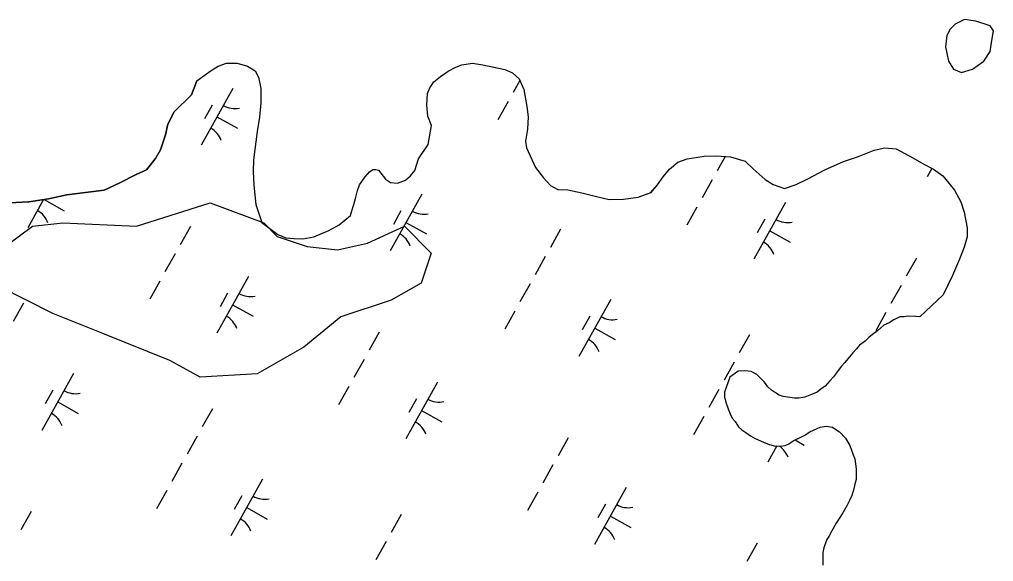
# Model space of a CAD drawing. Extents: x 3923531 to 3943530, y 207391 to 229799.
# Drawn here: x 3936304 to 3937052, y 215585 to 216001 of the extents above; entities that cross this region are included whole.
import ezdxf

# ---------------------------------------------------------------- set-up
doc = ezdxf.new("R2010")
doc.units = 0
for name, color, linetype in [('V-SITE-VEGE', 7, 'Continuous'), ('V-TOPO-SHOR', 7, 'Continuous'), ('V-WETL-SWMP', 7, 'Continuous')]:
    doc.layers.add(name, color=color, linetype=linetype)

msp = doc.modelspace()

# ---------------------------------------------------------------- linework, layer by layer
at = {"layer": 'V-SITE-VEGE'}
msp.add_lwpolyline([(3936450.22, 215860.42), (3936491.41, 215844.96), (3936501.71, 215834.65), (3936524.89, 215826.92), (3936548.06, 215824.35), (3936571.23, 215829.5), (3936599.56, 215842.38), (3936620.16, 215821.77), (3936612.43, 215798.58), (3936589.26, 215785.7), (3936550.63, 215772.82), (3936522.31, 215749.64), (3936486.26, 215729.02), (3936442.49, 215726.45), (3936419.32, 215739.33), (3936367.82, 215759.94), (3936329.2, 215775.4), (3936288, 215796.01), (3936285.42, 215821.77), (3936313.75, 215842.38), (3936336.92, 215844.96), (3936393.57, 215842.38)], close=True, dxfattribs=at)
at = {"layer": 'V-TOPO-SHOR'}
msp.add_lwpolyline([(3937038.81, 216000.06), (3937030.18, 216001.29), (3937022.78, 215997.59), (3937019.08, 215993.89), (3937016.61, 215988.96), (3937015.38, 215980.33), (3937016.61, 215975.4), (3937017.85, 215969.23), (3937021.54, 215963.06), (3937027.71, 215960.6), (3937036.34, 215963.06), (3937044.98, 215969.23), (3937049.91, 215976.63), (3937051.14, 215985.26), (3937052.37, 215992.66), (3937049.91, 215996.36)], close=True, dxfattribs=at)
for points in [[(3936439.94, 215954.22), (3936445.52, 215958.31), (3936450.9, 215962.02), (3936456.48, 215965.52), (3936462.83, 215967.63), (3936470.95, 215967.74), (3936479.04, 215965.48), (3936484.74, 215961.86), (3936487.46, 215957.09), (3936489.15, 215948.17), (3936489.23, 215937.28), (3936488.13, 215926.21), (3936486.43, 215915.35), (3936483.63, 215893.42), (3936483.34, 215884.52), (3936483.83, 215874.02), (3936485.45, 215859.17), (3936489.86, 215845.27), (3936502.23, 215836.04), (3936508.34, 215833.41), (3936514.46, 215832.95), (3936521.59, 215832.88), (3936529.91, 215834.17), (3936541.47, 215839.17)], [(3936541.47, 215839.17), (3936549.43, 215843.44), (3936558.01, 215850.67), (3936559.24, 215854.22), (3936560.67, 215859.15), (3936562.32, 215864.87), (3936563.56, 215870.01), (3936564.98, 215874.34), (3936569.4, 215880.43), (3936572.81, 215884.16), (3936575.2, 215886.11), (3936577.57, 215886.08), (3936579.54, 215885.47), (3936585.01, 215878.49), (3936588.75, 215876.07), (3936594.28, 215875.62), (3936600.44, 215877.74), (3936604.23, 215881.06), (3936607.64, 215885.38), (3936610.5, 215894.25), (3936617.74, 215905.26), (3936620.26, 215919.87), (3936617.57, 215927.02), (3936616.87, 215935.54), (3936617.35, 215944.44), (3936618.98, 215948.77), (3936622.19, 215953.49), (3936627.18, 215957.59), (3936633.16, 215961.68), (3936639.13, 215964.59), (3936643.7, 215966.52), (3936651.83, 215967.82), (3936659.72, 215966.35), (3936676.7, 215962.82), (3936682.61, 215960.38), (3936687.71, 215955.78), (3936691.38, 215947.43), (3936693.62, 215934.55), (3936694.73, 215926.42), (3936694.04, 215917.13), (3936692.75, 215907.84), (3936693.29, 215902.69), (3936700.26, 215887.58), (3936706.51, 215879.61), (3936711.79, 215873.81), (3936717.5, 215870.79), (3936725.21, 215870.31), (3936735.87, 215868.22), (3936746.13, 215865.54), (3936756.99, 215863.05), (3936767.87, 215863.34), (3936779.17, 215864.8), (3936789.09, 215868.26), (3936794.1, 215874.15), (3936798.32, 215880.43), (3936803.33, 215886.32), (3936809.72, 215891.79), (3936816.87, 215894.29), (3936829.95, 215896.33), (3936839.45, 215896.63), (3936850.32, 215895.73), (3936861.56, 215892.44), (3936867.64, 215886.64), (3936876.85, 215878.44), (3936882.94, 215874.61), (3936891.82, 215871.55), (3936900.75, 215874.43), (3936909.7, 215878.89), (3936922.63, 215885.88), (3936936.94, 215892.06), (3936947.86, 215895.7), (3936960.58, 215900.92), (3936968.71, 215902.61), (3936977.6, 215901.93)], [(3936439.94, 215954.22), (3936435.84, 215943.49), (3936422.55, 215930.27), (3936417.67, 215920.95), (3936415.79, 215912.6), (3936412.08, 215901.08), (3936408.22, 215894.54), (3936401.36, 215885.84), (3936393.35, 215882.13), (3936380.72, 215875.88), (3936368.7, 215870.23), (3936340.15, 215866.54), (3936325.97, 215863.49), (3936310.79, 215861.26), (3936295.83, 215860.42)], [(3936977.6, 215901.93), (3936990.37, 215895.08), (3936998.81, 215890.25), (3937006.28, 215886.22), (3937013.34, 215881.21), (3937018.02, 215875.63), (3937022.31, 215870.26), (3937027.35, 215861.12), (3937029.83, 215853.19), (3937032.08, 215841.12), (3937032.01, 215834.41), (3937029.75, 215826.33), (3937026.1, 215817.09), (3937020.84, 215804.5), (3937013.58, 215789.76), (3936995.85, 215772.73)], [(3936995.85, 215772.73), (3936992.69, 215773.16), (3936986.76, 215773.23), (3936983.59, 215772.86), (3936980.42, 215772.9), (3936975.65, 215770.57), (3936972.06, 215768.23), (3936968.09, 215766.3), (3936965.69, 215764.34), (3936963.29, 215761.99), (3936959.31, 215759.26), (3936956.52, 215756.92), (3936953.72, 215754.18), (3936949.33, 215751.06), (3936946.93, 215748.31), (3936944.13, 215745.17), (3936940.52, 215740.46), (3936938.12, 215737.72), (3936935.31, 215734.58), (3936931.7, 215729.87), (3936929.29, 215726.73), (3936926.49, 215723.59), (3936922.89, 215719.67), (3936919.7, 215717.33), (3936916.91, 215714.99), (3936912.53, 215713.05), (3936907.37, 215711.13), (3936902.61, 215710.39), (3936899.45, 215710.42), (3936895.89, 215710.85), (3936890.75, 215711.7), (3936887.6, 215712.52), (3936884.85, 215714.53), (3936881.7, 215716.54), (3936878.96, 215718.94), (3936876.22, 215722.53), (3936872.7, 215726.13), (3936870.35, 215728.53), (3936866.02, 215730.95), (3936861.28, 215731.39), (3936856.13, 215731.05), (3936853.34, 215729.1), (3936849.75, 215726.36), (3936846.9, 215718.48), (3936845.68, 215714.93), (3936845.64, 215710.98), (3936846.78, 215706.61), (3936848.31, 215702.24), (3936849.86, 215698.27)], [(3936849.86, 215698.27), (3936851.41, 215695.09), (3936853.75, 215692.29), (3936856.48, 215688.31), (3936858.83, 215685.91), (3936861.97, 215683.9), (3936865.51, 215681.49), (3936869.05, 215679.47), (3936873.38, 215677.45), (3936876.14, 215676.23), (3936879.29, 215675.01), (3936883.64, 215673.78), (3936888.77, 215673.33), (3936892.34, 215674.09), (3936895.12, 215675.24), (3936898.32, 215677.59), (3936904.28, 215680.3), (3936907.86, 215682.24), (3936910.65, 215684.19), (3936914.63, 215686.12), (3936919, 215688.05), (3936923.76, 215688.8), (3936928.5, 215687.96), (3936931.25, 215686.35), (3936934, 215684.34), (3936938.7, 215679.54), (3936941.81, 215673.97), (3936944.5, 215666.82), (3936945.66, 215663.64), (3936946.77, 215656.11), (3936946.73, 215652.95), (3936946.68, 215647.8), (3936945.85, 215644.25), (3936945.02, 215640.7), (3936943.39, 215635.57), (3936941.76, 215631.63), (3936939.75, 215627.69), (3936936.52, 215622.19), (3936933.71, 215617.86), (3936931.3, 215614.33), (3936928.07, 215608.42), (3936926.05, 215604.49), (3936924.04, 215601.34), (3936922, 215595.43), (3936921.17, 215591.88), (3936921.13, 215587.92), (3936921.07, 215581.98)]]:
    msp.add_lwpolyline(points, dxfattribs=at)
at = {"layer": 'V-WETL-SWMP'}
for p, q in [((3936467.68, 215948.3), (3936443.29, 215904.65)), ((3936688.27, 215954.5), (3936683.11, 215945.26)), ((3936451.68, 215935.47), (3936445.82, 215925)), ((3936679.21, 215938.28), (3936671.41, 215924.31)), ((3936455.49, 215926.47), (3936471.2, 215917.69)), ((3936846.16, 215896.07), (3936840.03, 215885.09)), ((3937004.99, 215886.92), (3937001.33, 215880.36)), ((3936836.13, 215878.11), (3936828.33, 215864.14)), ((3936612.89, 215867.17), (3936588.51, 215823.52)), ((3936322.16, 215862.93), (3936310.09, 215841.33)), ((3936322.58, 215862.99), (3936338, 215854.38)), ((3936892.51, 215860.69), (3936868.13, 215817.04)), ((3936596.89, 215854.35), (3936591.04, 215843.87)), ((3936824.42, 215857.16), (3936816.62, 215843.19)), ((3936600.7, 215845.35), (3936616.41, 215836.57)), ((3936876.51, 215847.87), (3936870.66, 215837.39)), ((3936435.01, 215842.22), (3936427.21, 215828.26)), ((3936719.56, 215840.14), (3936711.75, 215826.17)), ((3936880.32, 215838.87), (3936896.03, 215830.09)), ((3936423.31, 215821.27), (3936415.51, 215807.3)), ((3936707.85, 215819.19), (3936700.05, 215805.22)), ((3936993.05, 215817.94), (3936985.24, 215803.97)), ((3936411.6, 215800.32), (3936403.8, 215786.35)), ((3936479.69, 215803.86), (3936455.31, 215760.21)), ((3936463.69, 215791.03), (3936457.84, 215780.56)), ((3936696.15, 215798.23), (3936688.34, 215784.27)), ((3936981.34, 215796.98), (3936973.54, 215783.02)), ((3936758.11, 215786.05), (3936733.72, 215742.4)), ((3936306.74, 215783.3), (3936298.93, 215769.34)), ((3936467.5, 215782.03), (3936483.21, 215773.25)), ((3936684.44, 215777.28), (3936676.64, 215763.31)), ((3936969.64, 215776.03), (3936961.83, 215762.06)), ((3936742.1, 215773.22), (3936736.25, 215762.75)), ((3936580.23, 215761.1), (3936572.42, 215747.13)), ((3936745.91, 215764.22), (3936761.63, 215755.44)), ((3936864.77, 215759.02), (3936856.97, 215745.05)), ((3936568.52, 215740.15), (3936560.72, 215726.18)), ((3936853.07, 215738.06), (3936845.26, 215724.09)), ((3936345.29, 215729.21), (3936320.9, 215685.56)), ((3936329.28, 215716.39), (3936323.43, 215705.91)), ((3936556.82, 215719.2), (3936549.01, 215705.23)), ((3936624.91, 215722.73), (3936600.52, 215679.08)), ((3936841.36, 215717.11), (3936833.56, 215703.14)), ((3936608.9, 215709.91), (3936603.05, 215699.43)), ((3936333.09, 215707.39), (3936348.81, 215698.61)), ((3936451.95, 215702.18), (3936444.15, 215688.21)), ((3936612.71, 215700.91), (3936628.43, 215692.13)), ((3936829.66, 215696.16), (3936821.85, 215682.19)), ((3936440.25, 215681.23), (3936432.44, 215667.26)), ((3936725.44, 215679.98), (3936717.64, 215666.01)), ((3936885.82, 215673.59), (3936878.93, 215661.27)), ((3936899.79, 215678.26), (3936906.84, 215674.32)), ((3936428.54, 215660.27), (3936420.74, 215646.31)), ((3936713.74, 215659.02), (3936705.93, 215645.06)), ((3936490.5, 215648.09), (3936466.11, 215604.44)), ((3936770.12, 215641.61), (3936745.73, 215597.96)), ((3936416.84, 215639.32), (3936409.03, 215625.35)), ((3936474.5, 215635.26), (3936468.65, 215624.79)), ((3936702.03, 215638.07), (3936694.23, 215624.1)), ((3936478.31, 215626.26), (3936494.02, 215617.48)), ((3936754.12, 215628.79), (3936748.26, 215618.31)), ((3936312.62, 215623.14), (3936304.82, 215609.17)), ((3936597.16, 215621.05), (3936589.36, 215607.09)), ((3936757.93, 215619.78), (3936773.64, 215611.01)), ((3936585.46, 215600.1), (3936577.66, 215586.13)), ((3936870.65, 215598.85), (3936862.85, 215584.88))]:
    msp.add_line(p, q, dxfattribs=at)
for points in [[(3936439.94, 215954.21), (3936445.52, 215958.31), (3936450.9, 215962.02), (3936456.48, 215965.52), (3936462.83, 215967.63), (3936470.95, 215967.74), (3936479.04, 215965.48), (3936484.74, 215961.86), (3936487.46, 215957.09), (3936489.15, 215948.17), (3936489.23, 215937.28), (3936488.13, 215926.21), (3936486.43, 215915.35), (3936483.63, 215893.42), (3936483.34, 215884.52), (3936483.83, 215874.02), (3936485.45, 215859.17), (3936489.86, 215845.27), (3936502.23, 215836.04), (3936508.34, 215833.41), (3936514.46, 215832.95), (3936521.59, 215832.88), (3936529.91, 215834.17), (3936541.47, 215839.17), (3936549.43, 215843.44), (3936558.01, 215850.67), (3936559.24, 215854.22), (3936560.67, 215859.15), (3936562.32, 215864.87), (3936563.56, 215870.01), (3936564.99, 215874.34), (3936569.4, 215880.43), (3936572.8, 215884.15), (3936575.2, 215886.11), (3936577.57, 215886.08), (3936579.54, 215885.47), (3936585.01, 215878.49), (3936588.75, 215876.08), (3936594.28, 215875.62), (3936600.44, 215877.74), (3936604.23, 215881.06), (3936607.64, 215885.38), (3936610.5, 215894.25), (3936617.74, 215905.26), (3936620.26, 215919.87), (3936617.57, 215927.02), (3936616.87, 215935.54), (3936617.35, 215944.44), (3936618.98, 215948.77), (3936622.2, 215953.49), (3936627.18, 215957.59), (3936633.16, 215961.68), (3936639.13, 215964.59), (3936643.7, 215966.52), (3936651.82, 215967.82), (3936659.72, 215966.36), (3936676.7, 215962.82), (3936682.61, 215960.38), (3936687.71, 215955.78), (3936691.38, 215947.43), (3936693.62, 215934.55), (3936694.73, 215926.42), (3936694.04, 215917.13), (3936692.75, 215907.84), (3936693.29, 215902.69), (3936700.26, 215887.58), (3936706.51, 215879.61), (3936711.79, 215873.81), (3936717.5, 215870.79), (3936725.21, 215870.31), (3936735.87, 215868.22), (3936746.13, 215865.54), (3936756.99, 215863.06), (3936767.87, 215863.34), (3936779.17, 215864.8), (3936789.1, 215868.26), (3936794.1, 215874.15), (3936798.32, 215880.43), (3936803.33, 215886.32), (3936809.72, 215891.79), (3936816.87, 215894.29), (3936829.95, 215896.33), (3936839.45, 215896.63), (3936850.32, 215895.73), (3936861.56, 215892.44), (3936867.64, 215886.64), (3936876.85, 215878.43), (3936882.94, 215874.61), (3936891.82, 215871.55), (3936900.75, 215874.43), (3936909.7, 215878.89), (3936922.63, 215885.88), (3936936.94, 215892.06), (3936947.86, 215895.71), (3936960.58, 215900.92), (3936968.71, 215902.61), (3936977.6, 215901.93), (3936990.37, 215895.08), (3936998.81, 215890.25), (3937006.28, 215886.22), (3937013.34, 215881.21)], [(3936295.83, 215860.42), (3936310.79, 215861.26), (3936325.97, 215863.49), (3936340.15, 215866.54), (3936368.7, 215870.23), (3936380.72, 215875.88), (3936393.34, 215882.13), (3936401.36, 215885.84), (3936408.22, 215894.54), (3936412.08, 215901.08), (3936415.79, 215912.6), (3936417.67, 215920.95), (3936422.55, 215930.27), (3936435.84, 215943.49), (3936439.94, 215954.21)], [(3937013.34, 215881.21), (3937018.02, 215875.63), (3937022.31, 215870.26), (3937027.35, 215861.12), (3937029.83, 215853.19), (3937032.08, 215841.12), (3937032.01, 215834.41), (3937029.75, 215826.33), (3937026.1, 215817.09), (3937020.84, 215804.5), (3937013.58, 215789.76), (3936995.85, 215772.74), (3936992.69, 215773.16), (3936986.76, 215773.23), (3936983.59, 215772.86), (3936980.42, 215772.9), (3936975.65, 215770.57), (3936972.06, 215768.23), (3936968.09, 215766.3), (3936965.69, 215764.34), (3936963.29, 215761.99), (3936959.31, 215759.26), (3936956.52, 215756.92), (3936953.72, 215754.18), (3936949.33, 215751.06), (3936946.93, 215748.31), (3936944.13, 215745.18), (3936940.52, 215740.46), (3936938.11, 215737.72), (3936935.31, 215734.58), (3936931.7, 215729.87), (3936929.29, 215726.73), (3936926.49, 215723.59), (3936922.89, 215719.67), (3936919.7, 215717.33), (3936916.91, 215714.99), (3936912.53, 215713.05), (3936907.37, 215711.13), (3936902.61, 215710.39), (3936899.45, 215710.42), (3936895.89, 215710.85), (3936890.75, 215711.7), (3936887.6, 215712.52), (3936884.85, 215714.53), (3936881.7, 215716.54), (3936878.96, 215718.94), (3936876.23, 215722.53), (3936872.7, 215726.13), (3936870.35, 215728.53), (3936866.02, 215730.95), (3936861.28, 215731.39), (3936856.13, 215731.05), (3936853.34, 215729.1), (3936849.75, 215726.37), (3936846.9, 215718.48), (3936845.68, 215714.93), (3936845.64, 215710.98), (3936846.78, 215706.61), (3936848.31, 215702.24), (3936849.86, 215698.27), (3936851.41, 215695.09), (3936853.75, 215692.29), (3936856.48, 215688.31), (3936858.83, 215685.91), (3936861.98, 215683.9), (3936865.51, 215681.49), (3936869.05, 215679.47), (3936873.38, 215677.45), (3936876.14, 215676.23), (3936879.29, 215675.01), (3936883.64, 215673.78), (3936888.77, 215673.33), (3936892.34, 215674.09), (3936895.13, 215675.24), (3936898.32, 215677.59), (3936904.28, 215680.3), (3936907.86, 215682.24), (3936910.65, 215684.19), (3936914.63, 215686.12), (3936919, 215688.06), (3936923.76, 215688.8), (3936928.5, 215687.96), (3936931.25, 215686.35), (3936934, 215684.34), (3936938.7, 215679.54), (3936941.81, 215673.97), (3936944.5, 215666.82), (3936945.66, 215663.64), (3936946.77, 215656.11), (3936946.73, 215652.95), (3936946.68, 215647.8), (3936945.85, 215644.25), (3936945.02, 215640.7), (3936943.39, 215635.57), (3936941.76, 215631.63), (3936939.75, 215627.69), (3936936.52, 215622.19), (3936933.71, 215617.86), (3936931.3, 215614.33), (3936928.07, 215608.42), (3936926.05, 215604.49)], [(3936926.05, 215604.49), (3936924.04, 215601.34), (3936922, 215595.43), (3936921.17, 215591.88), (3936921.13, 215587.92), (3936921.07, 215581.98)]]:
    msp.add_lwpolyline(points, dxfattribs=at)
for centre, start, end in [((3936469.16, 215950.47), 240.03808, 281.58174), ((3936442.22, 215902.24), 20.03808, 61.58174), ((3936309.02, 215838.93), 20.03808, 61.58174), ((3936614.38, 215869.34), 240.03808, 281.58174), ((3936894, 215862.87), 240.03808, 281.58174), ((3936587.44, 215821.12), 20.03808, 61.58174), ((3936867.06, 215814.64), 20.03808, 61.58174), ((3936481.18, 215806.03), 240.03808, 281.58174), ((3936454.24, 215757.8), 20.03808, 61.58174), ((3936759.59, 215788.22), 240.03808, 281.58174), ((3936732.65, 215739.99), 20.03808, 61.58174), ((3936346.77, 215731.38), 240.03808, 281.58174), ((3936626.39, 215724.91), 240.03808, 281.58174), ((3936319.83, 215683.16), 20.03808, 61.58174), ((3936599.45, 215676.68), 20.03808, 61.58174), ((3936877.86, 215658.87), 20.03808, 55.64182), ((3936491.99, 215650.26), 240.03808, 281.58174), ((3936771.61, 215643.78), 240.03808, 281.58174), ((3936465.04, 215602.03), 20.03808, 61.58174), ((3936744.66, 215595.55), 20.03808, 61.58174)]:
    msp.add_arc(centre, 17.62, start, end, dxfattribs=at)

doc.saveas('drawing.dxf')
